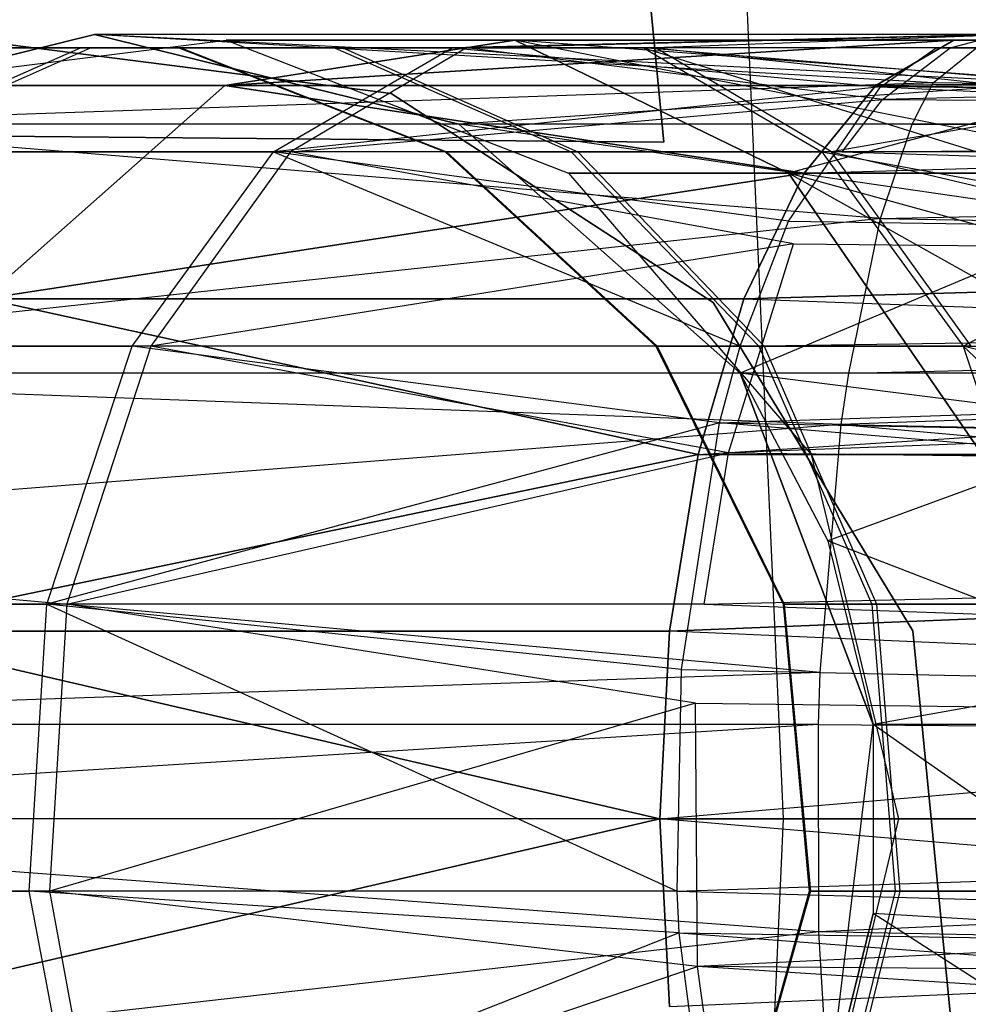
# Model space of a CAD drawing. Extents: x 0.3 to 7.1, y -3.38 to 3.38.
# Tile 430 of 604: x 5.19 to 5.31, y -0.02 to 0.1. Entities that reach past the tile are written whole.
import ezdxf

# ---------------------------------------------------------------- set-up
doc = ezdxf.new("R2010")
doc.units = 0
doc.header["$LTSCALE"] = 2.54
doc.layers.get('0').update_dxf_attribs({"linetype": 'CONTINUOUS'})

# ---------------------------------------------------------------- blocks, each defined once
blk = doc.blocks.new('SINGLES_AVVSTL_STL')
at = {"color": 0}
for p, q in [((5.26893, 0.08628, 54.63894), (5.2565, 0.21538, 54.63894)), ((5.2565, 0.21538, 54.83894), (5.26893, 0.08628, 54.83894)), ((5.2565, 0.21538, 54.83894), (5.26893, 0.08628, 54.83894)), ((5.26893, 0.08628, 54.63894), (5.2565, 0.21538, 54.63894)), ((5.26893, 0.08628, 20.27364), (5.2565, 0.21538, 20.27364)), ((5.2565, 0.21538, 20.47364), (5.26893, 0.08628, 20.47364)), ((5.2565, 0.21538, 20.47364), (5.26893, 0.08628, 20.47364)), ((5.26893, 0.08628, 20.27364), (5.2565, 0.21538, 20.27364)), ((5.28418, 0, 5.1494), (5.27779, 0.14234, 5.1494)), ((5.28418, 0, 5.1494), (5.27779, 0.14234, 5.1494)), ((5.19634, 0.1, 61.75081), (5.14987, 0.08855, 61.75081)), ((5.14987, 0.08855, 61.37825), (5.19634, 0.1, 61.42473)), ((5.14987, 0.08855, 61.37825), (5.19634, 0.1, 61.42473)), ((5.19634, 0.1, 61.75081), (5.14987, 0.08855, 61.75081)), ((5.16683, 0.0935, 20.29165), (5.21313, 0.09927, 20.30231)), ((5.16683, 0.0935, 20.39721), (5.21313, 0.09927, 20.38656)), ((5.16683, 0.0935, 20.29165), (5.21313, 0.09927, 20.30231)), ((5.16683, 0.0935, 20.39721), (5.21313, 0.09927, 20.38656)), ((5.24281, 0.08855, 61.75081), (5.19634, 0.1, 61.75081)), ((5.31878, 0.09382, 61.45933), (5.19634, 0.1, 61.42473)), ((5.19634, 0.1, 61.42473), (5.24281, 0.08855, 61.47119)), ((5.31878, 0.09382, 61.45933), (5.19634, 0.1, 61.42473)), ((5.31082, 0.1, 61.42377), (5.19634, 0.1, 61.42473)), ((5.31082, 0.1, 61.42377), (5.19634, 0.1, 61.42473)), ((5.30326, 0.09382, 61.3901), (5.19634, 0.1, 61.42473)), ((5.30326, 0.09382, 61.3901), (5.19634, 0.1, 61.42473)), ((5.19634, 0.1, 61.42473), (5.24281, 0.08855, 61.47119)), ((5.19634, 0.1, 61.42473), (5.19634, 0.1, 61.75081)), ((5.24281, 0.08855, 61.75081), (5.19634, 0.1, 61.75081)), ((5.19634, 0.1, 61.42473), (5.19634, 0.1, 61.75081)), ((5.21295, 0.0935, 20.1967), (5.3059, 0.09927, 20.15262)), ((5.21295, 0.0935, 20.1967), (5.3059, 0.09927, 20.15262)), ((5.21295, 0.0935, 20.1967), (5.24995, 0.09927, 20.22652)), ((5.3059, 0.09927, 20.53625), (5.21295, 0.0935, 20.49216)), ((5.3059, 0.09927, 20.53625), (5.21295, 0.0935, 20.49216)), ((5.24995, 0.09927, 20.46236), (5.21295, 0.0935, 20.49216)), ((5.21295, 0.0935, 20.1967), (5.24995, 0.09927, 20.22652)), ((5.24995, 0.09927, 20.46236), (5.21295, 0.0935, 20.49216)), ((5.21313, 0.09927, 20.30231), (5.24995, 0.09927, 20.22652)), ((5.21313, 0.09927, 20.30231), (5.24995, 0.09927, 20.22652)), ((5.21313, 0.09927, 20.30231), (5.25675, 0.0823, 20.31234)), ((5.21313, 0.09927, 20.38656), (5.21313, 0.09927, 20.30231)), ((5.21313, 0.09927, 20.38656), (5.21313, 0.09927, 20.30231)), ((5.21313, 0.09927, 20.38656), (5.25675, 0.0823, 20.37653)), ((5.21313, 0.09927, 20.30231), (5.25675, 0.0823, 20.31234)), ((5.24995, 0.09927, 20.46236), (5.21313, 0.09927, 20.38656)), ((5.24995, 0.09927, 20.46236), (5.21313, 0.09927, 20.38656)), ((5.21313, 0.09927, 20.38656), (5.25675, 0.0823, 20.37653)), ((5.24193, 0.0983, 54.56178), (5.31103, 0.1, 54.54008)), ((5.24193, 0.0983, 54.56178), (5.31103, 0.1, 54.54008)), ((5.30991, 0.09996, 54.53752), (5.24193, 0.0983, 54.56178)), ((5.30991, 0.09996, 54.53752), (5.24193, 0.0983, 54.56178)), ((5.31216, 0.09996, 54.54262), (5.24193, 0.0983, 54.56178)), ((5.31216, 0.09996, 54.54262), (5.24193, 0.0983, 54.56178)), ((5.31277, 0.1, 54.91094), (5.24379, 0.0983, 54.89016)), ((5.31277, 0.1, 54.91094), (5.24379, 0.0983, 54.89016)), ((5.24379, 0.0983, 54.89016), (5.31175, 0.09997, 54.91328)), ((5.31379, 0.09997, 54.90861), (5.24379, 0.0983, 54.89016)), ((5.31379, 0.09997, 54.90861), (5.24379, 0.0983, 54.89016)), ((5.24379, 0.0983, 54.89016), (5.31175, 0.09997, 54.91328)), ((5.24995, 0.09927, 20.22652), (5.3059, 0.09927, 20.15262)), ((5.24995, 0.09927, 20.22652), (5.31617, 0.09927, 20.17442)), ((5.24995, 0.09927, 20.22652), (5.3059, 0.09927, 20.15262)), ((5.3059, 0.09927, 20.53625), (5.24995, 0.09927, 20.46236)), ((5.33525, 0.0823, 20.2149), (5.24995, 0.09927, 20.22652)), ((5.24995, 0.09927, 20.22652), (5.2848, 0.0823, 20.25459)), ((5.33525, 0.0823, 20.2149), (5.24995, 0.09927, 20.22652)), ((5.32615, 0.0935, 20.1956), (5.24995, 0.09927, 20.22652)), ((5.32615, 0.0935, 20.1956), (5.24995, 0.09927, 20.22652)), ((5.24995, 0.09927, 20.22652), (5.31617, 0.09927, 20.17442)), ((5.3059, 0.09927, 20.53625), (5.24995, 0.09927, 20.46236)), ((5.31617, 0.09927, 20.51445), (5.24995, 0.09927, 20.46236)), ((5.31617, 0.09927, 20.51445), (5.24995, 0.09927, 20.46236)), ((5.32615, 0.0935, 20.49327), (5.24995, 0.09927, 20.46236)), ((5.32615, 0.0935, 20.49327), (5.24995, 0.09927, 20.46236)), ((5.2848, 0.0823, 20.43428), (5.24995, 0.09927, 20.46236)), ((5.24995, 0.09927, 20.22652), (5.2848, 0.0823, 20.25459)), ((5.2848, 0.0823, 20.43428), (5.24995, 0.09927, 20.46236)), ((5.31379, 0.09997, 54.90861), (5.26786, 0.0983, 54.86239)), ((5.31379, 0.09997, 54.90861), (5.26786, 0.0983, 54.86239)), ((5.28682, 0.0823, 20.11213), (5.86736, 0.09927, 19.8057)), ((5.28682, 0.0823, 20.11213), (5.86736, 0.09927, 19.8057)), ((5.3059, 0.09927, 20.15262), (5.29592, 0.0935, 20.13144)), ((5.29592, 0.0935, 20.55742), (5.3059, 0.09927, 20.53625)), ((5.29592, 0.0935, 20.13144), (5.86736, 0.09927, 19.8057)), ((5.3059, 0.09927, 20.15262), (5.29592, 0.0935, 20.13144)), ((5.29592, 0.0935, 20.13144), (5.86736, 0.09927, 19.8057)), ((5.86736, 0.09927, 20.88316), (5.29592, 0.0935, 20.55742)), ((5.29592, 0.0935, 20.55742), (5.3059, 0.09927, 20.53625)), ((5.86736, 0.09927, 20.88316), (5.29592, 0.0935, 20.55742)), ((5.30326, 0.09382, 61.3901), (5.31082, 0.1, 61.42377)), ((5.30326, 0.09382, 61.3901), (5.31082, 0.1, 61.42377)), ((5.30542, 0.0983, 54.92779), (5.31175, 0.09997, 54.91328)), ((5.30542, 0.0983, 54.92779), (5.31175, 0.09997, 54.91328)), ((5.3059, 0.09927, 20.15262), (5.86736, 0.09927, 19.8057)), ((5.3059, 0.09927, 20.53625), (5.86736, 0.09927, 20.88316)), ((5.3059, 0.09927, 20.15262), (5.86736, 0.09927, 19.8057)), ((5.3059, 0.09927, 20.53625), (5.86736, 0.09927, 20.88316)), ((5.16442, 0.08502, 54.60533), (5.19459, 0.0983, 54.62158)), ((5.16442, 0.08502, 54.60533), (5.19459, 0.0983, 54.62158)), ((5.1659, 0.08502, 54.84768), (5.19586, 0.0983, 54.83106)), ((5.1659, 0.08502, 54.84768), (5.19586, 0.0983, 54.83106)), ((5.17076, 0.0983, 54.69369), (5.19459, 0.0983, 54.62158)), ((5.17076, 0.0983, 54.69369), (5.19459, 0.0983, 54.62158)), ((5.19586, 0.0983, 54.83106), (5.17106, 0.0983, 54.75864)), ((5.19586, 0.0983, 54.83106), (5.17106, 0.0983, 54.75864)), ((5.1856, 0.09867, 61.72336), (5.23416, 0.09247, 61.72336)), ((5.23416, 0.09247, 61.52336), (5.1856, 0.09867, 61.52336)), ((5.23416, 0.09247, 61.52336), (5.1856, 0.09867, 61.52336)), ((5.1856, 0.09867, 61.72336), (5.23416, 0.09247, 61.72336)), ((5.19459, 0.0983, 54.62158), (5.24193, 0.0983, 54.56178)), ((5.19459, 0.0983, 54.62158), (5.24193, 0.0983, 54.56178)), ((5.24379, 0.0983, 54.89016), (5.19586, 0.0983, 54.83106)), ((5.24379, 0.0983, 54.89016), (5.19586, 0.0983, 54.83106)), ((5.20712, 0.0983, 54.69898), (5.24103, 0.08502, 54.70392)), ((5.20712, 0.0983, 54.69898), (5.22694, 0.0983, 54.63901)), ((5.20712, 0.0983, 54.69898), (5.24103, 0.08502, 54.70392)), ((5.20737, 0.0983, 54.75301), (5.20712, 0.0983, 54.69898)), ((5.20737, 0.0983, 54.75301), (5.20712, 0.0983, 54.69898)), ((5.20712, 0.0983, 54.69898), (5.22694, 0.0983, 54.63901)), ((5.20737, 0.0983, 54.75301), (5.24123, 0.08502, 54.74775)), ((5.20737, 0.0983, 54.75301), (5.24123, 0.08502, 54.74775)), ((5.228, 0.0983, 54.81324), (5.20737, 0.0983, 54.75301)), ((5.228, 0.0983, 54.81324), (5.20737, 0.0983, 54.75301)), ((5.21919, 0.08502, 54.53615), (5.24193, 0.0983, 54.56178)), ((5.21919, 0.08502, 54.53615), (5.24193, 0.0983, 54.56178)), ((5.24379, 0.0983, 54.89016), (5.22134, 0.08502, 54.91605)), ((5.24379, 0.0983, 54.89016), (5.22134, 0.08502, 54.91605)), ((5.22694, 0.0983, 54.63901), (5.25711, 0.08502, 54.65527)), ((5.22694, 0.0983, 54.63901), (5.26631, 0.0983, 54.58928)), ((5.22694, 0.0983, 54.63901), (5.25711, 0.08502, 54.65527)), ((5.22694, 0.0983, 54.63901), (5.26631, 0.0983, 54.58928)), ((5.228, 0.0983, 54.81324), (5.25797, 0.08502, 54.79662)), ((5.26786, 0.0983, 54.86239), (5.228, 0.0983, 54.81324)), ((5.228, 0.0983, 54.81324), (5.25797, 0.08502, 54.79662)), ((5.26786, 0.0983, 54.86239), (5.228, 0.0983, 54.81324)), ((5.30362, 0.0983, 54.52325), (5.24193, 0.0983, 54.56178)), ((5.24193, 0.0983, 54.56178), (5.29653, 0.09334, 54.50723)), ((5.30362, 0.0983, 54.52325), (5.24193, 0.0983, 54.56178)), ((5.24193, 0.0983, 54.56178), (5.29653, 0.09334, 54.50723)), ((5.31844, 0.0983, 54.5569), (5.24193, 0.0983, 54.56178)), ((5.31844, 0.0983, 54.5569), (5.24193, 0.0983, 54.56178)), ((5.26786, 0.0983, 54.86239), (5.24379, 0.0983, 54.89016)), ((5.29678, 0.09169, 54.94752), (5.24379, 0.0983, 54.89016)), ((5.29678, 0.09169, 54.94752), (5.24379, 0.0983, 54.89016)), ((5.30542, 0.0983, 54.92779), (5.24379, 0.0983, 54.89016)), ((5.30542, 0.0983, 54.92779), (5.24379, 0.0983, 54.89016)), ((5.26786, 0.0983, 54.86239), (5.24379, 0.0983, 54.89016)), ((5.3255, 0.09334, 54.57294), (5.26631, 0.0983, 54.58928)), ((5.26631, 0.0983, 54.58928), (5.33713, 0.07619, 54.59938)), ((5.3255, 0.09334, 54.57294), (5.26631, 0.0983, 54.58928)), ((5.31844, 0.0983, 54.5569), (5.26631, 0.0983, 54.58928)), ((5.26631, 0.0983, 54.58928), (5.28905, 0.08502, 54.61491)), ((5.26631, 0.0983, 54.58928), (5.33713, 0.07619, 54.59938)), ((5.26631, 0.0983, 54.58928), (5.28905, 0.08502, 54.61491)), ((5.31844, 0.0983, 54.5569), (5.26631, 0.0983, 54.58928)), ((5.26786, 0.0983, 54.86239), (5.32869, 0.09169, 54.87433)), ((5.29031, 0.08502, 54.8365), (5.26786, 0.0983, 54.86239)), ((5.3201, 0.0983, 54.89408), (5.26786, 0.0983, 54.86239)), ((5.3201, 0.0983, 54.89408), (5.26786, 0.0983, 54.86239)), ((5.26786, 0.0983, 54.86239), (5.32869, 0.09169, 54.87433)), ((5.29031, 0.08502, 54.8365), (5.26786, 0.0983, 54.86239)), ((5.29653, 0.09334, 54.50723), (5.84267, 0.09883, 54.19742)), ((5.29653, 0.09334, 54.50723), (5.84267, 0.09883, 54.19742)), ((5.29653, 0.09334, 54.50723), (5.30362, 0.0983, 54.52325)), ((5.29653, 0.09334, 54.50723), (5.30362, 0.0983, 54.52325)), ((5.58727, 0.09883, 55.07672), (5.29678, 0.09169, 54.94752)), ((5.58727, 0.09883, 55.07672), (5.29678, 0.09169, 54.94752)), ((5.29678, 0.09169, 54.94752), (5.30542, 0.0983, 54.92779)), ((5.29678, 0.09169, 54.94752), (5.30542, 0.0983, 54.92779)), ((5.30362, 0.0983, 54.52325), (5.84267, 0.09883, 54.19742)), ((5.30362, 0.0983, 54.52325), (5.84267, 0.09883, 54.19742)), ((5.30542, 0.0983, 54.92779), (5.58727, 0.09883, 55.07672)), ((5.30542, 0.0983, 54.92779), (5.58727, 0.09883, 55.07672)), ((5.30326, 0.09382, 61.3901), (5.14987, 0.08855, 61.37825)), ((5.30326, 0.09382, 61.3901), (5.14987, 0.08855, 61.37825)), ((5.16683, 0.0935, 20.29165), (5.21295, 0.0935, 20.1967)), ((5.16683, 0.0935, 20.29165), (5.21295, 0.0935, 20.1967)), ((5.21295, 0.0935, 20.49216), (5.16683, 0.0935, 20.39721)), ((5.21295, 0.0935, 20.49216), (5.16683, 0.0935, 20.39721)), ((5.18228, 0.06631, 20.17199), (5.21295, 0.0935, 20.1967)), ((5.21295, 0.0935, 20.49216), (5.18228, 0.06631, 20.51688)), ((5.18228, 0.06631, 20.17199), (5.21295, 0.0935, 20.1967)), ((5.21295, 0.0935, 20.49216), (5.18228, 0.06631, 20.51688)), ((5.21295, 0.0935, 20.1967), (5.28682, 0.0823, 20.11213)), ((5.21295, 0.0935, 20.1967), (5.28682, 0.0823, 20.11213)), ((5.21295, 0.0935, 20.1967), (5.29592, 0.0935, 20.13144)), ((5.28682, 0.0823, 20.57673), (5.21295, 0.0935, 20.49216)), ((5.21295, 0.0935, 20.1967), (5.29592, 0.0935, 20.13144)), ((5.29592, 0.0935, 20.55742), (5.21295, 0.0935, 20.49216)), ((5.28682, 0.0823, 20.57673), (5.21295, 0.0935, 20.49216)), ((5.29592, 0.0935, 20.55742), (5.21295, 0.0935, 20.49216)), ((5.29653, 0.09334, 54.50723), (5.21919, 0.08502, 54.53615)), ((5.29653, 0.09334, 54.50723), (5.21919, 0.08502, 54.53615)), ((5.31878, 0.09382, 61.45933), (5.24281, 0.08855, 61.47119)), ((5.31878, 0.09382, 61.45933), (5.24281, 0.08855, 61.47119)), ((5.32615, 0.0935, 20.49327), (5.2848, 0.0823, 20.43428)), ((5.32615, 0.0935, 20.49327), (5.2848, 0.0823, 20.43428)), ((5.2848, 0.07619, 54.48084), (5.29653, 0.09334, 54.50723)), ((5.2848, 0.07619, 54.48084), (5.29653, 0.09334, 54.50723)), ((5.29592, 0.0935, 20.13144), (5.28682, 0.0823, 20.11213)), ((5.28682, 0.0823, 20.57673), (5.29592, 0.0935, 20.55742)), ((5.29592, 0.0935, 20.13144), (5.28682, 0.0823, 20.11213)), ((5.28682, 0.0823, 20.57673), (5.29592, 0.0935, 20.55742)), ((5.29592, 0.0935, 20.55742), (5.83969, 0.0823, 20.91834)), ((5.29592, 0.0935, 20.55742), (5.83969, 0.0823, 20.91834)), ((5.82374, 0.08866, 54.17286), (5.29653, 0.09334, 54.50723)), ((5.29653, 0.09334, 54.50723), (5.80733, 0.06819, 54.15157)), ((5.29653, 0.09334, 54.50723), (5.80733, 0.06819, 54.15157)), ((5.82374, 0.08866, 54.17286), (5.29653, 0.09334, 54.50723)), ((5.30059, 0.08856, 61.37828), (5.30326, 0.09382, 61.3901)), ((5.30059, 0.08856, 61.37828), (5.30326, 0.09382, 61.3901)), ((5.80638, 0.08866, 61.07078), (5.30326, 0.09382, 61.3901)), ((5.80638, 0.08866, 61.07078), (5.30326, 0.09382, 61.3901)), ((5.22134, 0.08502, 54.91605), (5.29678, 0.09169, 54.94752)), ((5.22134, 0.08502, 54.91605), (5.29678, 0.09169, 54.94752)), ((5.23416, 0.09247, 61.72336), (5.27522, 0.06582, 61.72336)), ((5.27522, 0.06582, 61.52336), (5.23416, 0.09247, 61.52336)), ((5.23416, 0.09247, 61.52336), (5.23416, 0.09247, 61.72336)), ((5.23416, 0.09247, 61.52336), (5.23416, 0.09247, 61.72336)), ((5.27522, 0.06582, 61.52336), (5.23416, 0.09247, 61.52336)), ((5.23416, 0.09247, 61.72336), (5.27522, 0.06582, 61.72336)), ((5.32869, 0.09169, 54.87433), (5.29031, 0.08502, 54.8365)), ((5.32869, 0.09169, 54.87433), (5.29031, 0.08502, 54.8365)), ((5.29166, 0.08502, 54.95919), (5.29678, 0.09169, 54.94752)), ((5.29166, 0.08502, 54.95919), (5.29678, 0.09169, 54.94752)), ((5.29678, 0.09169, 54.94752), (5.84645, 0.08866, 55.29501)), ((5.29678, 0.09169, 54.94752), (5.84645, 0.08866, 55.29501)), ((5.30059, 0.08856, 61.37828), (5.14987, 0.08855, 61.37825)), ((5.30059, 0.08856, 61.37828), (5.14987, 0.08855, 61.37825)), ((5.29654, 0.07652, 61.36034), (5.14987, 0.08855, 61.37825)), ((5.29654, 0.07652, 61.36034), (5.14987, 0.08855, 61.37825)), ((5.32143, 0.08856, 61.47117), (5.24281, 0.08855, 61.47119)), ((5.32143, 0.08856, 61.47117), (5.24281, 0.08855, 61.47119)), ((5.27864, 0.05681, 61.75081), (5.24281, 0.08855, 61.75081)), ((5.32544, 0.07653, 61.48909), (5.24281, 0.08855, 61.47119)), ((5.24281, 0.08855, 61.47119), (5.27864, 0.05681, 61.50702)), ((5.32544, 0.07653, 61.48909), (5.24281, 0.08855, 61.47119)), ((5.24281, 0.08855, 61.47119), (5.27864, 0.05681, 61.50702)), ((5.24281, 0.08855, 61.47119), (5.24281, 0.08855, 61.75081)), ((5.27864, 0.05681, 61.75081), (5.24281, 0.08855, 61.75081)), ((5.24281, 0.08855, 61.47119), (5.24281, 0.08855, 61.75081)), ((5.29166, 0.08502, 54.95919), (5.84645, 0.08866, 55.29501)), ((5.29166, 0.08502, 54.95919), (5.84645, 0.08866, 55.29501)), ((5.29654, 0.07652, 61.36034), (5.80638, 0.08866, 61.07078)), ((5.29654, 0.07652, 61.36034), (5.80638, 0.08866, 61.07078)), ((5.29654, 0.07652, 61.36034), (5.30059, 0.08856, 61.37828)), ((5.29654, 0.07652, 61.36034), (5.30059, 0.08856, 61.37828)), ((5.30059, 0.08856, 61.37828), (5.80638, 0.08866, 61.07078)), ((5.30059, 0.08856, 61.37828), (5.80638, 0.08866, 61.07078)), ((5.17379, 0.08711, 54.83894), (5.26893, 0.08628, 54.83894)), ((5.26893, 0.08628, 54.63894), (5.17379, 0.08711, 54.63894)), ((5.26893, 0.08628, 54.63894), (5.17379, 0.08711, 54.63894)), ((5.17379, 0.08711, 54.83894), (5.26893, 0.08628, 54.83894)), ((5.17379, 0.08711, 20.47364), (5.26893, 0.08628, 20.47364)), ((5.26893, 0.08628, 20.27364), (5.17379, 0.08711, 20.27364)), ((5.26893, 0.08628, 20.27364), (5.17379, 0.08711, 20.27364)), ((5.17379, 0.08711, 20.47364), (5.26893, 0.08628, 20.47364)), ((5.26893, 0.08628, 54.83894), (5.26893, 0.08628, 54.63894)), ((5.26893, 0.08628, 54.83894), (5.26893, 0.08628, 54.63894)), ((5.26893, 0.08628, 20.47364), (5.26893, 0.08628, 20.27364)), ((5.26893, 0.08628, 20.47364), (5.26893, 0.08628, 20.27364)), ((5.16442, 0.08502, 54.60533), (5.21919, 0.08502, 54.53615)), ((5.16442, 0.08502, 54.60533), (5.21919, 0.08502, 54.53615)), ((5.22134, 0.08502, 54.91605), (5.1659, 0.08502, 54.84768)), ((5.22134, 0.08502, 54.91605), (5.1659, 0.08502, 54.84768)), ((5.20117, 0.06026, 54.51583), (5.21919, 0.08502, 54.53615)), ((5.20117, 0.06026, 54.51583), (5.21919, 0.08502, 54.53615)), ((5.22134, 0.08502, 54.91605), (5.20355, 0.06026, 54.93658)), ((5.22134, 0.08502, 54.91605), (5.20355, 0.06026, 54.93658)), ((5.21919, 0.08502, 54.53615), (5.27867, 0.06026, 54.46711)), ((5.2848, 0.07619, 54.48084), (5.21919, 0.08502, 54.53615)), ((5.2848, 0.07619, 54.48084), (5.21919, 0.08502, 54.53615)), ((5.21919, 0.08502, 54.53615), (5.27867, 0.06026, 54.46711)), ((5.28545, 0.0733, 54.97326), (5.22134, 0.08502, 54.91605)), ((5.28545, 0.0733, 54.97326), (5.22134, 0.08502, 54.91605)), ((5.29166, 0.08502, 54.95919), (5.22134, 0.08502, 54.91605)), ((5.29166, 0.08502, 54.95919), (5.22134, 0.08502, 54.91605)), ((5.24103, 0.08502, 54.70392), (5.25711, 0.08502, 54.65527)), ((5.24103, 0.08502, 54.70392), (5.2679, 0.06026, 54.70784)), ((5.24103, 0.08502, 54.70392), (5.25711, 0.08502, 54.65527)), ((5.24123, 0.08502, 54.74775), (5.24103, 0.08502, 54.70392)), ((5.24103, 0.08502, 54.70392), (5.2679, 0.06026, 54.70784)), ((5.24123, 0.08502, 54.74775), (5.24103, 0.08502, 54.70392)), ((5.24123, 0.08502, 54.74775), (5.26807, 0.06026, 54.74359)), ((5.25797, 0.08502, 54.79662), (5.24123, 0.08502, 54.74775)), ((5.24123, 0.08502, 54.74775), (5.26807, 0.06026, 54.74359)), ((5.25797, 0.08502, 54.79662), (5.24123, 0.08502, 54.74775)), ((5.25711, 0.08502, 54.65527), (5.28905, 0.08502, 54.61491)), ((5.25711, 0.08502, 54.65527), (5.28102, 0.06026, 54.66815)), ((5.25711, 0.08502, 54.65527), (5.28905, 0.08502, 54.61491)), ((5.25711, 0.08502, 54.65527), (5.28102, 0.06026, 54.66815)), ((5.25797, 0.08502, 54.79662), (5.28172, 0.06026, 54.78345)), ((5.29031, 0.08502, 54.8365), (5.25797, 0.08502, 54.79662)), ((5.25797, 0.08502, 54.79662), (5.28172, 0.06026, 54.78345)), ((5.29031, 0.08502, 54.8365), (5.25797, 0.08502, 54.79662)), ((5.28905, 0.08502, 54.61491), (5.33713, 0.07619, 54.59938)), ((5.28905, 0.08502, 54.61491), (5.33713, 0.07619, 54.59938)), ((5.28905, 0.08502, 54.61491), (5.30707, 0.06026, 54.63523)), ((5.28905, 0.08502, 54.61491), (5.30707, 0.06026, 54.63523)), ((5.29031, 0.08502, 54.8365), (5.33991, 0.0733, 54.84854)), ((5.3081, 0.06026, 54.81598), (5.29031, 0.08502, 54.8365)), ((5.33377, 0.08502, 54.86264), (5.29031, 0.08502, 54.8365)), ((5.33377, 0.08502, 54.86264), (5.29031, 0.08502, 54.8365)), ((5.29031, 0.08502, 54.8365), (5.33991, 0.0733, 54.84854)), ((5.3081, 0.06026, 54.81598), (5.29031, 0.08502, 54.8365)), ((5.29166, 0.08502, 54.95919), (5.82982, 0.06819, 55.31614)), ((5.29166, 0.08502, 54.95919), (5.82982, 0.06819, 55.31614)), ((5.18228, 0.06631, 20.17199), (5.28682, 0.0823, 20.11213)), ((5.18228, 0.06631, 20.17199), (5.28682, 0.0823, 20.11213)), ((5.28682, 0.0823, 20.57673), (5.18228, 0.06631, 20.51688)), ((5.28682, 0.0823, 20.57673), (5.18228, 0.06631, 20.51688)), ((5.25675, 0.0823, 20.31234), (5.2848, 0.0823, 20.25459)), ((5.25675, 0.0823, 20.31234), (5.2848, 0.0823, 20.25459)), ((5.25675, 0.0823, 20.31234), (5.28768, 0.04647, 20.31945)), ((5.25675, 0.0823, 20.37653), (5.25675, 0.0823, 20.31234)), ((5.25675, 0.0823, 20.37653), (5.25675, 0.0823, 20.31234)), ((5.25675, 0.0823, 20.37653), (5.28768, 0.04647, 20.36942)), ((5.25675, 0.0823, 20.31234), (5.28768, 0.04647, 20.31945)), ((5.2848, 0.0823, 20.43428), (5.25675, 0.0823, 20.37653)), ((5.2848, 0.0823, 20.43428), (5.25675, 0.0823, 20.37653)), ((5.25675, 0.0823, 20.37653), (5.28768, 0.04647, 20.36942)), ((5.27329, 0.04647, 20.08342), (5.83969, 0.0823, 19.77053)), ((5.27329, 0.04647, 20.08342), (5.83969, 0.0823, 19.77053)), ((5.28682, 0.0823, 20.11213), (5.27912, 0.06631, 20.09581)), ((5.27912, 0.06631, 20.59306), (5.28682, 0.0823, 20.57673)), ((5.27912, 0.06631, 20.09581), (5.83969, 0.0823, 19.77053)), ((5.27912, 0.06631, 20.09581), (5.83969, 0.0823, 19.77053)), ((5.28682, 0.0823, 20.11213), (5.27912, 0.06631, 20.09581)), ((5.83969, 0.0823, 20.91834), (5.27912, 0.06631, 20.59306)), ((5.27912, 0.06631, 20.59306), (5.28682, 0.0823, 20.57673)), ((5.83969, 0.0823, 20.91834), (5.27912, 0.06631, 20.59306)), ((5.2848, 0.0823, 20.25459), (5.33525, 0.0823, 20.2149)), ((5.30951, 0.04647, 20.27451), (5.2848, 0.0823, 20.25459)), ((5.2848, 0.0823, 20.43428), (5.30951, 0.04647, 20.41436)), ((5.34878, 0.04647, 20.24362), (5.2848, 0.0823, 20.25459)), ((5.30951, 0.04647, 20.27451), (5.2848, 0.0823, 20.25459)), ((5.34878, 0.04647, 20.24362), (5.2848, 0.0823, 20.25459)), ((5.34294, 0.06631, 20.23123), (5.2848, 0.0823, 20.25459)), ((5.34294, 0.06631, 20.23123), (5.2848, 0.0823, 20.25459)), ((5.2848, 0.0823, 20.25459), (5.33525, 0.0823, 20.2149)), ((5.33525, 0.0823, 20.47396), (5.2848, 0.0823, 20.43428)), ((5.33525, 0.0823, 20.47396), (5.2848, 0.0823, 20.43428)), ((5.34294, 0.06631, 20.45764), (5.2848, 0.0823, 20.43428)), ((5.34294, 0.06631, 20.45764), (5.2848, 0.0823, 20.43428)), ((5.2848, 0.0823, 20.43428), (5.30951, 0.04647, 20.41436)), ((5.28682, 0.0823, 20.11213), (5.83969, 0.0823, 19.77053)), ((5.28682, 0.0823, 20.11213), (5.83969, 0.0823, 19.77053)), ((5.28682, 0.0823, 20.57673), (5.83969, 0.0823, 20.91834)), ((5.28682, 0.0823, 20.57673), (5.83969, 0.0823, 20.91834)), ((5.29654, 0.07652, 61.36034), (5.11404, 0.05681, 61.34243)), ((5.29654, 0.07652, 61.36034), (5.11404, 0.05681, 61.34243)), ((5.32544, 0.07653, 61.48909), (5.27864, 0.05681, 61.50702)), ((5.32544, 0.07653, 61.48909), (5.27864, 0.05681, 61.50702)), ((5.27867, 0.06026, 54.46711), (5.2848, 0.07619, 54.48084)), ((5.27867, 0.06026, 54.46711), (5.2848, 0.07619, 54.48084)), ((5.2848, 0.07619, 54.48084), (5.80733, 0.06819, 54.15157)), ((5.2848, 0.07619, 54.48084), (5.80733, 0.06819, 54.15157)), ((5.29248, 0.05683, 61.34244), (5.29654, 0.07652, 61.36034)), ((5.29248, 0.05683, 61.34244), (5.29654, 0.07652, 61.36034)), ((5.29654, 0.07652, 61.36034), (5.79014, 0.06819, 61.04937)), ((5.29654, 0.07652, 61.36034), (5.79014, 0.06819, 61.04937)), ((5.30707, 0.06026, 54.63523), (5.33713, 0.07619, 54.59938)), ((5.30707, 0.06026, 54.63523), (5.33713, 0.07619, 54.59938)), ((5.28545, 0.0733, 54.97326), (5.20355, 0.06026, 54.93658)), ((5.28545, 0.0733, 54.97326), (5.20355, 0.06026, 54.93658)), ((5.27718, 0.04665, 54.99196), (5.28545, 0.0733, 54.97326)), ((5.27718, 0.04665, 54.99196), (5.28545, 0.0733, 54.97326)), ((5.28545, 0.0733, 54.97326), (5.82982, 0.06819, 55.31614)), ((5.28545, 0.0733, 54.97326), (5.82982, 0.06819, 55.31614)), ((5.27601, 0.05047, 54.46114), (5.80733, 0.06819, 54.15157)), ((5.27601, 0.05047, 54.46114), (5.80733, 0.06819, 54.15157)), ((5.82982, 0.06819, 55.31614), (5.27718, 0.04665, 54.99196)), ((5.82982, 0.06819, 55.31614), (5.27718, 0.04665, 54.99196)), ((5.27867, 0.06026, 54.46711), (5.80733, 0.06819, 54.15157)), ((5.27867, 0.06026, 54.46711), (5.80733, 0.06819, 54.15157)), ((5.79014, 0.06819, 61.04937), (5.29153, 0.05026, 61.33827)), ((5.79014, 0.06819, 61.04937), (5.29153, 0.05026, 61.33827)), ((5.29248, 0.05683, 61.34244), (5.79014, 0.06819, 61.04937)), ((5.29248, 0.05683, 61.34244), (5.79014, 0.06819, 61.04937)), ((5.18228, 0.06631, 20.17199), (5.27329, 0.04647, 20.08342)), ((5.18228, 0.06631, 20.17199), (5.27329, 0.04647, 20.08342)), ((5.18228, 0.06631, 20.17199), (5.27912, 0.06631, 20.09581)), ((5.27329, 0.04647, 20.60545), (5.18228, 0.06631, 20.51688)), ((5.18228, 0.06631, 20.17199), (5.27912, 0.06631, 20.09581)), ((5.27912, 0.06631, 20.59306), (5.18228, 0.06631, 20.51688)), ((5.27329, 0.04647, 20.60545), (5.18228, 0.06631, 20.51688)), ((5.27912, 0.06631, 20.59306), (5.18228, 0.06631, 20.51688)), ((5.27912, 0.06631, 20.09581), (5.27329, 0.04647, 20.08342)), ((5.27329, 0.04647, 20.60545), (5.27912, 0.06631, 20.59306)), ((5.27912, 0.06631, 20.09581), (5.27329, 0.04647, 20.08342)), ((5.27329, 0.04647, 20.60545), (5.27912, 0.06631, 20.59306)), ((5.27522, 0.06582, 61.72336), (5.30065, 0.02399, 61.72336)), ((5.30065, 0.02399, 61.52336), (5.27522, 0.06582, 61.52336)), ((5.27522, 0.06582, 61.52336), (5.27522, 0.06582, 61.72336)), ((5.27522, 0.06582, 61.52336), (5.27522, 0.06582, 61.72336)), ((5.30065, 0.02399, 61.52336), (5.27522, 0.06582, 61.52336)), ((5.27522, 0.06582, 61.72336), (5.30065, 0.02399, 61.72336)), ((5.27912, 0.06631, 20.59306), (5.82007, 0.04647, 20.94329)), ((5.27912, 0.06631, 20.59306), (5.82007, 0.04647, 20.94329)), ((5.14052, 0.06026, 54.59245), (5.20117, 0.06026, 54.51583)), ((5.14052, 0.06026, 54.59245), (5.20117, 0.06026, 54.51583)), ((5.20355, 0.06026, 54.93658), (5.14215, 0.06026, 54.86085)), ((5.20355, 0.06026, 54.93658), (5.14215, 0.06026, 54.86085)), ((5.1903, 0.02737, 54.50357), (5.20117, 0.06026, 54.51583)), ((5.1903, 0.02737, 54.50357), (5.20117, 0.06026, 54.51583)), ((5.20355, 0.06026, 54.93658), (5.19282, 0.02737, 54.94895)), ((5.20355, 0.06026, 54.93658), (5.19282, 0.02737, 54.94895)), ((5.27867, 0.06026, 54.46711), (5.20117, 0.06026, 54.51583)), ((5.27867, 0.06026, 54.46711), (5.20117, 0.06026, 54.51583)), ((5.27601, 0.05047, 54.46114), (5.20117, 0.06026, 54.51583)), ((5.27601, 0.05047, 54.46114), (5.20117, 0.06026, 54.51583)), ((5.27718, 0.04665, 54.99196), (5.20355, 0.06026, 54.93658)), ((5.27718, 0.04665, 54.99196), (5.20355, 0.06026, 54.93658)), ((5.2679, 0.06026, 54.70784), (5.28102, 0.06026, 54.66815)), ((5.2679, 0.06026, 54.70784), (5.28411, 0.02737, 54.7102)), ((5.2679, 0.06026, 54.70784), (5.28102, 0.06026, 54.66815)), ((5.26807, 0.06026, 54.74359), (5.2679, 0.06026, 54.70784)), ((5.2679, 0.06026, 54.70784), (5.28411, 0.02737, 54.7102)), ((5.26807, 0.06026, 54.74359), (5.2679, 0.06026, 54.70784)), ((5.26807, 0.06026, 54.74359), (5.28425, 0.02737, 54.74108)), ((5.28172, 0.06026, 54.78345), (5.26807, 0.06026, 54.74359)), ((5.26807, 0.06026, 54.74359), (5.28425, 0.02737, 54.74108)), ((5.28172, 0.06026, 54.78345), (5.26807, 0.06026, 54.74359)), ((5.27601, 0.05047, 54.46114), (5.27867, 0.06026, 54.46711)), ((5.27601, 0.05047, 54.46114), (5.27867, 0.06026, 54.46711)), ((5.28102, 0.06026, 54.66815), (5.30707, 0.06026, 54.63523)), ((5.28102, 0.06026, 54.66815), (5.29544, 0.02737, 54.67592)), ((5.28102, 0.06026, 54.66815), (5.30707, 0.06026, 54.63523)), ((5.28102, 0.06026, 54.66815), (5.29544, 0.02737, 54.67592)), ((5.28172, 0.06026, 54.78345), (5.29604, 0.02737, 54.7755)), ((5.3081, 0.06026, 54.81598), (5.28172, 0.06026, 54.78345)), ((5.28172, 0.06026, 54.78345), (5.29604, 0.02737, 54.7755)), ((5.3081, 0.06026, 54.81598), (5.28172, 0.06026, 54.78345)), ((5.30707, 0.06026, 54.63523), (5.34319, 0.06026, 54.61314)), ((5.34582, 0.05046, 54.61912), (5.30707, 0.06026, 54.63523)), ((5.30707, 0.06026, 54.63523), (5.34319, 0.06026, 54.61314)), ((5.35059, 0.01906, 54.62996), (5.30707, 0.06026, 54.63523)), ((5.30707, 0.06026, 54.63523), (5.31794, 0.02737, 54.64749)), ((5.35059, 0.01906, 54.62996), (5.30707, 0.06026, 54.63523)), ((5.34582, 0.05046, 54.61912), (5.30707, 0.06026, 54.63523)), ((5.30707, 0.06026, 54.63523), (5.31794, 0.02737, 54.64749)), ((5.29248, 0.05683, 61.34244), (5.11404, 0.05681, 61.34243)), ((5.29248, 0.05683, 61.34244), (5.11404, 0.05681, 61.34243)), ((5.29153, 0.05026, 61.33827), (5.11404, 0.05681, 61.34243)), ((5.29153, 0.05026, 61.33827), (5.11404, 0.05681, 61.34243)), ((5.32945, 0.05683, 61.50701), (5.27864, 0.05681, 61.50702)), ((5.32945, 0.05683, 61.50701), (5.27864, 0.05681, 61.50702)), ((5.29561, 0.01205, 61.75081), (5.27864, 0.05681, 61.75081)), ((5.33038, 0.05029, 61.51116), (5.27864, 0.05681, 61.50702)), ((5.27864, 0.05681, 61.50702), (5.28984, 0.03546, 61.51823)), ((5.33038, 0.05029, 61.51116), (5.27864, 0.05681, 61.50702)), ((5.27864, 0.05681, 61.50702), (5.28984, 0.03546, 61.51823)), ((5.27864, 0.05681, 61.50702), (5.27864, 0.05681, 61.75081)), ((5.27864, 0.05681, 61.75081), (5.28984, 0.03546, 61.51823)), ((5.27864, 0.05681, 61.50702), (5.27864, 0.05681, 61.75081)), ((5.27864, 0.05681, 61.75081), (5.28984, 0.03546, 61.51823)), ((5.27864, 0.05681, 61.75081), (5.29561, 0.01205, 61.52399)), ((5.27864, 0.05681, 61.75081), (5.29561, 0.01205, 61.52399)), ((5.29561, 0.01205, 61.75081), (5.27864, 0.05681, 61.75081)), ((5.29153, 0.05026, 61.33827), (5.29248, 0.05683, 61.34244)), ((5.29153, 0.05026, 61.33827), (5.29248, 0.05683, 61.34244)), ((5.29153, 0.05026, 61.33827), (5.10284, 0.03546, 61.33122)), ((5.29153, 0.05026, 61.33827), (5.10284, 0.03546, 61.33122)), ((5.27601, 0.05047, 54.46114), (5.1903, 0.02737, 54.50357)), ((5.27601, 0.05047, 54.46114), (5.1903, 0.02737, 54.50357)), ((5.27117, 0.01905, 54.45034), (5.27601, 0.05047, 54.46114)), ((5.27117, 0.01905, 54.45034), (5.27601, 0.05047, 54.46114)), ((5.27601, 0.05047, 54.46114), (5.79612, 0.04034, 54.13703)), ((5.79113, 0.00788, 54.13054), (5.27601, 0.05047, 54.46114)), ((5.27601, 0.05047, 54.46114), (5.79612, 0.04034, 54.13703)), ((5.79113, 0.00788, 54.13054), (5.27601, 0.05047, 54.46114)), ((5.28885, 0.01866, 61.32648), (5.29153, 0.05026, 61.33827)), ((5.28885, 0.01866, 61.32648), (5.29153, 0.05026, 61.33827)), ((5.33038, 0.05029, 61.51116), (5.28984, 0.03546, 61.51823)), ((5.33038, 0.05029, 61.51116), (5.28984, 0.03546, 61.51823)), ((5.29153, 0.05026, 61.33827), (5.77409, 0.00788, 61.02822)), ((5.29153, 0.05026, 61.33827), (5.77409, 0.00788, 61.02822)), ((5.29153, 0.05026, 61.33827), (5.77904, 0.04034, 61.03475)), ((5.29153, 0.05026, 61.33827), (5.77904, 0.04034, 61.03475)), ((5.16495, 0.02393, 20.15803), (5.27329, 0.04647, 20.08342)), ((5.16495, 0.02393, 20.15803), (5.27329, 0.04647, 20.08342)), ((5.27329, 0.04647, 20.60545), (5.16495, 0.02393, 20.53083)), ((5.27329, 0.04647, 20.60545), (5.16495, 0.02393, 20.53083)), ((5.19282, 0.02737, 54.94895), (5.27718, 0.04665, 54.99196)), ((5.19282, 0.02737, 54.94895), (5.27718, 0.04665, 54.99196)), ((5.2684, 0, 20.07306), (5.82007, 0.04647, 19.74558)), ((5.2684, 0, 20.07306), (5.82007, 0.04647, 19.74558)), ((5.27329, 0.04647, 20.08342), (5.26964, 0.02393, 20.07569)), ((5.26964, 0.02393, 20.61318), (5.27329, 0.04647, 20.60545)), ((5.26964, 0.02393, 20.07569), (5.82007, 0.04647, 19.74558)), ((5.26964, 0.02393, 20.07569), (5.82007, 0.04647, 19.74558)), ((5.27329, 0.04647, 20.08342), (5.26964, 0.02393, 20.07569)), ((5.82007, 0.04647, 20.94329), (5.26964, 0.02393, 20.61318)), ((5.26964, 0.02393, 20.61318), (5.27329, 0.04647, 20.60545)), ((5.82007, 0.04647, 20.94329), (5.26964, 0.02393, 20.61318)), ((5.27329, 0.04647, 20.08342), (5.82007, 0.04647, 19.74558)), ((5.27329, 0.04647, 20.08342), (5.82007, 0.04647, 19.74558)), ((5.27329, 0.04647, 20.60545), (5.82007, 0.04647, 20.94329)), ((5.27329, 0.04647, 20.60545), (5.82007, 0.04647, 20.94329)), ((5.27405, 0.02737, 54.99902), (5.27718, 0.04665, 54.99196)), ((5.27405, 0.02737, 54.99902), (5.27718, 0.04665, 54.99196)), ((5.27718, 0.04665, 54.99196), (5.81847, 0.04034, 55.33057)), ((5.27718, 0.04665, 54.99196), (5.81847, 0.04034, 55.33057)), ((5.28768, 0.04647, 20.31945), (5.30951, 0.04647, 20.27451)), ((5.28768, 0.04647, 20.36942), (5.28768, 0.04647, 20.31945)), ((5.30951, 0.04647, 20.41436), (5.28768, 0.04647, 20.36942)), ((5.28768, 0.04647, 20.31945), (5.30951, 0.04647, 20.27451)), ((5.28768, 0.04647, 20.31945), (5.29884, 0, 20.32202)), ((5.28768, 0.04647, 20.36942), (5.28768, 0.04647, 20.31945)), ((5.28768, 0.04647, 20.36942), (5.29884, 0, 20.36685)), ((5.28768, 0.04647, 20.31945), (5.29884, 0, 20.32202)), ((5.30951, 0.04647, 20.41436), (5.28768, 0.04647, 20.36942)), ((5.28768, 0.04647, 20.36942), (5.29884, 0, 20.36685)), ((5.27405, 0.02737, 54.99902), (5.81847, 0.04034, 55.33057)), ((5.27405, 0.02737, 54.99902), (5.81847, 0.04034, 55.33057)), ((5.28885, 0.01866, 61.32648), (5.10284, 0.03546, 61.33122)), ((5.28885, 0.01866, 61.32648), (5.10284, 0.03546, 61.33122)), ((5.33302, 0.01871, 61.52296), (5.28984, 0.03546, 61.51823)), ((5.28984, 0.03546, 61.51823), (5.29561, 0.01205, 61.52399)), ((5.33302, 0.01871, 61.52296), (5.28984, 0.03546, 61.51823)), ((5.28984, 0.03546, 61.51823), (5.29561, 0.01205, 61.52399)), ((5.1261, 0.02737, 54.58468), (5.1903, 0.02737, 54.50357)), ((5.1261, 0.02737, 54.58468), (5.1903, 0.02737, 54.50357)), ((5.19282, 0.02737, 54.94895), (5.12782, 0.02737, 54.86879)), ((5.19282, 0.02737, 54.94895), (5.12782, 0.02737, 54.86879)), ((5.18805, -0.00923, 54.50104), (5.1903, 0.02737, 54.50357)), ((5.18805, -0.00923, 54.50104), (5.1903, 0.02737, 54.50357)), ((5.1903, 0.02737, 54.50357), (5.2706, -0.00923, 54.44905)), ((5.27117, 0.01905, 54.45034), (5.1903, 0.02737, 54.50357)), ((5.27117, 0.01905, 54.45034), (5.1903, 0.02737, 54.50357)), ((5.1903, 0.02737, 54.50357), (5.2706, -0.00923, 54.44905)), ((5.19282, 0.02737, 54.94895), (5.1906, -0.00923, 54.95151)), ((5.19282, 0.02737, 54.94895), (5.1906, -0.00923, 54.95151)), ((5.27295, 0.01474, 55.00151), (5.19282, 0.02737, 54.94895)), ((5.27295, 0.01474, 55.00151), (5.19282, 0.02737, 54.94895)), ((5.27405, 0.02737, 54.99902), (5.19282, 0.02737, 54.94895)), ((5.27405, 0.02737, 54.99902), (5.19282, 0.02737, 54.94895)), ((5.27405, 0.02737, 54.99902), (5.81341, 0.00788, 55.337)), ((5.27405, 0.02737, 54.99902), (5.81341, 0.00788, 55.337)), ((5.28411, 0.02737, 54.7102), (5.29544, 0.02737, 54.67592)), ((5.28411, 0.02737, 54.7102), (5.28746, -0.00923, 54.71069)), ((5.28411, 0.02737, 54.7102), (5.29544, 0.02737, 54.67592)), ((5.28425, 0.02737, 54.74108), (5.28411, 0.02737, 54.7102)), ((5.28411, 0.02737, 54.7102), (5.28746, -0.00923, 54.71069)), ((5.28425, 0.02737, 54.74108), (5.28411, 0.02737, 54.7102)), ((5.28425, 0.02737, 54.74108), (5.2876, -0.00923, 54.74056)), ((5.29604, 0.02737, 54.7755), (5.28425, 0.02737, 54.74108)), ((5.28425, 0.02737, 54.74108), (5.2876, -0.00923, 54.74056)), ((5.29604, 0.02737, 54.7755), (5.28425, 0.02737, 54.74108)), ((5.29544, 0.02737, 54.67592), (5.31794, 0.02737, 54.64749)), ((5.29544, 0.02737, 54.67592), (5.29842, -0.00923, 54.67753)), ((5.29544, 0.02737, 54.67592), (5.31794, 0.02737, 54.64749)), ((5.29544, 0.02737, 54.67592), (5.29842, -0.00923, 54.67753)), ((5.29604, 0.02737, 54.7755), (5.29901, -0.00923, 54.77386)), ((5.31883, 0.02737, 54.8036), (5.29604, 0.02737, 54.7755)), ((5.29604, 0.02737, 54.7755), (5.29901, -0.00923, 54.77386)), ((5.31883, 0.02737, 54.8036), (5.29604, 0.02737, 54.7755)), ((5.16495, 0.02393, 20.15803), (5.2684, 0, 20.07306)), ((5.16495, 0.02393, 20.15803), (5.2684, 0, 20.07306)), ((5.16495, 0.02393, 20.15803), (5.26964, 0.02393, 20.07569)), ((5.2684, 0, 20.61581), (5.16495, 0.02393, 20.53083)), ((5.16495, 0.02393, 20.15803), (5.26964, 0.02393, 20.07569)), ((5.26964, 0.02393, 20.61318), (5.16495, 0.02393, 20.53083)), ((5.2684, 0, 20.61581), (5.16495, 0.02393, 20.53083)), ((5.26964, 0.02393, 20.61318), (5.16495, 0.02393, 20.53083)), ((5.26964, 0.02393, 20.07569), (5.2684, 0, 20.07306)), ((5.2684, 0, 20.61581), (5.26964, 0.02393, 20.61318)), ((5.26964, 0.02393, 20.07569), (5.2684, 0, 20.07306)), ((5.2684, 0, 20.61581), (5.26964, 0.02393, 20.61318)), ((5.81299, 0, 20.95229), (5.26964, 0.02393, 20.61318)), ((5.81299, 0, 20.95229), (5.26964, 0.02393, 20.61318)), ((5.30065, 0.02399, 61.72336), (5.30542, -0.02474, 61.72336)), ((5.30542, -0.02474, 61.52336), (5.30065, 0.02399, 61.52336)), ((5.30065, 0.02399, 61.52336), (5.30065, 0.02399, 61.72336)), ((5.30065, 0.02399, 61.52336), (5.30065, 0.02399, 61.72336)), ((5.30542, -0.02474, 61.52336), (5.30065, 0.02399, 61.52336)), ((5.30065, 0.02399, 61.72336), (5.30542, -0.02474, 61.72336)), ((5.2706, -0.00923, 54.44905), (5.27117, 0.01905, 54.45034)), ((5.2706, -0.00923, 54.44905), (5.27117, 0.01905, 54.45034)), ((5.27117, 0.01905, 54.45034), (5.79113, 0.00788, 54.13054)), ((5.27117, 0.01905, 54.45034), (5.79113, 0.00788, 54.13054)), ((5.28885, 0.01866, 61.32648), (5.09707, 0.01205, 61.32545)), ((5.28885, 0.01866, 61.32648), (5.09707, 0.01205, 61.32545)), ((5.28862, 0.01205, 61.32545), (5.28885, 0.01866, 61.32648)), ((5.28862, 0.01205, 61.32545), (5.28885, 0.01866, 61.32648)), ((5.28885, 0.01866, 61.32648), (5.77409, 0.00788, 61.02822)), ((5.28885, 0.01866, 61.32648), (5.77409, 0.00788, 61.02822)), ((5.33302, 0.01871, 61.52296), (5.29561, 0.01205, 61.52399)), ((5.33302, 0.01871, 61.52296), (5.29561, 0.01205, 61.52399)), ((5.27295, 0.01474, 55.00151), (5.1906, -0.00923, 54.95151)), ((5.27295, 0.01474, 55.00151), (5.1906, -0.00923, 54.95151)), ((5.27323, -0.01882, 55.00088), (5.27295, 0.01474, 55.00151)), ((5.27295, 0.01474, 55.00151), (5.81341, 0.00788, 55.337)), ((5.27295, 0.01474, 55.00151), (5.81341, 0.00788, 55.337)), ((5.27323, -0.01882, 55.00088), (5.27295, 0.01474, 55.00151)), ((5.28862, 0.01205, 61.32545), (5.09634, 0, 61.32472)), ((5.28862, 0.01205, 61.32545), (5.09634, 0, 61.32472)), ((5.28862, 0.01205, 61.32545), (5.09707, 0.01205, 61.32545)), ((5.28862, 0.01205, 61.32545), (5.09707, 0.01205, 61.32545)), ((5.28862, 0.01205, 61.32545), (5.77409, 0.00788, 61.02822)), ((5.28869, -0.01442, 61.32577), (5.28862, 0.01205, 61.32545)), ((5.28862, 0.01205, 61.32545), (5.77409, 0.00788, 61.02822)), ((5.28869, -0.01442, 61.32577), (5.28862, 0.01205, 61.32545)), ((5.28984, -0.03546, 61.75081), (5.29561, 0.01205, 61.75081)), ((5.28984, -0.03546, 61.75081), (5.29561, 0.01205, 61.75081)), ((5.33319, -0.01438, 61.52368), (5.29561, 0.01205, 61.52399)), ((5.29561, 0.01205, 61.52399), (5.29561, -0.01205, 61.52399)), ((5.33326, 0.01205, 61.52399), (5.29561, 0.01205, 61.52399)), ((5.33319, -0.01438, 61.52368), (5.29561, 0.01205, 61.52399)), ((5.33326, 0.01205, 61.52399), (5.29561, 0.01205, 61.52399)), ((5.29561, 0.01205, 61.75081), (5.29561, 0.01205, 61.52399)), ((5.29561, 0.01205, 61.75081), (5.29561, 0.01205, 61.52399)), ((5.29561, 0.01205, 61.75081), (5.29561, -0.01205, 61.52399)), ((5.29561, 0.01205, 61.52399), (5.29561, -0.01205, 61.52399)), ((5.29561, 0.01205, 61.75081), (5.29561, -0.01205, 61.52399)), ((5.2706, -0.00923, 54.44905), (5.79113, 0.00788, 54.13054)), ((5.2706, -0.00923, 54.44905), (5.79113, 0.00788, 54.13054)), ((5.81341, 0.00788, 55.337), (5.27323, -0.01882, 55.00088)), ((5.81341, 0.00788, 55.337), (5.27323, -0.01882, 55.00088)), ((5.77409, 0.00788, 61.02822), (5.28869, -0.01442, 61.32577)), ((5.77409, 0.00788, 61.02822), (5.28869, -0.01442, 61.32577)), ((5.28418, 0, 5.1494), (5.11427, 0, 5.30457)), ((5.28418, 0, 5.1494), (5.11427, 0, 5.30457)), ((5.27779, -0.14234, 5.1494), (5.28418, 0, 5.1494)), ((5.27779, -0.14234, 5.1494), (5.28418, 0, 5.1494)), ((5.44091, 0, 4.98093), (5.28418, 0, 5.1494)), ((5.44091, 0, 4.98093), (5.28418, 0, 5.1494)), ((5.29884, 0, 20.32202), (5.28768, -0.04647, 20.31945)), ((5.29884, 0, 20.36685), (5.28768, -0.04647, 20.36942)), ((5.29884, 0, 20.32202), (5.28768, -0.04647, 20.31945)), ((5.29884, 0, 20.36685), (5.28768, -0.04647, 20.36942)), ((5.31843, 0, 20.28169), (5.29884, 0, 20.32202)), ((5.29884, 0, 20.32202), (5.29884, 0, 20.36685)), ((5.29884, 0, 20.36685), (5.31843, 0, 20.40718)), ((5.31843, 0, 20.28169), (5.29884, 0, 20.32202)), ((5.29884, 0, 20.32202), (5.29884, 0, 20.36685)), ((5.29884, 0, 20.36685), (5.31843, 0, 20.40718)), ((5.28869, -0.01442, 61.32577), (5.09634, 0, 61.32472)), ((5.28869, -0.01442, 61.32577), (5.09634, 0, 61.32472)), ((5.16495, -0.02393, 20.15803), (5.2684, 0, 20.07306)), ((5.16495, -0.02393, 20.15803), (5.2684, 0, 20.07306)), ((5.2684, 0, 20.61581), (5.16495, -0.02393, 20.53083)), ((5.2684, 0, 20.61581), (5.16495, -0.02393, 20.53083)), ((5.2684, 0, 20.07306), (5.26964, -0.02393, 20.07569)), ((5.26964, -0.02393, 20.61318), (5.2684, 0, 20.61581)), ((5.81299, 0, 19.73658), (5.2684, 0, 20.07306)), ((5.2684, 0, 20.07306), (5.26964, -0.02393, 20.07569)), ((5.81299, 0, 19.73658), (5.2684, 0, 20.07306)), ((5.2684, 0, 20.61581), (5.81299, 0, 20.95229)), ((5.26964, -0.02393, 20.61318), (5.2684, 0, 20.61581)), ((5.82007, -0.04647, 20.94329), (5.2684, 0, 20.61581)), ((5.82007, -0.04647, 20.94329), (5.2684, 0, 20.61581)), ((5.2684, 0, 20.61581), (5.81299, 0, 20.95229)), ((5.26964, -0.02393, 20.07569), (5.81299, 0, 19.73658)), ((5.26964, -0.02393, 20.07569), (5.81299, 0, 19.73658)), ((5.12311, -0.00923, 54.58307), (5.18805, -0.00923, 54.50104)), ((5.12311, -0.00923, 54.58307), (5.18805, -0.00923, 54.50104)), ((5.1906, -0.00923, 54.95151), (5.12486, -0.00923, 54.87044)), ((5.1906, -0.00923, 54.95151), (5.12486, -0.00923, 54.87044)), ((5.2706, -0.00923, 54.44905), (5.18805, -0.00923, 54.50104)), ((5.2706, -0.00923, 54.44905), (5.18805, -0.00923, 54.50104)), ((5.27086, -0.01451, 54.44963), (5.18805, -0.00923, 54.50104)), ((5.27086, -0.01451, 54.44963), (5.18805, -0.00923, 54.50104)), ((5.19472, -0.04457, 54.50856), (5.18805, -0.00923, 54.50104)), ((5.19472, -0.04457, 54.50856), (5.18805, -0.00923, 54.50104)), ((5.27323, -0.01882, 55.00088), (5.1906, -0.00923, 54.95151)), ((5.1906, -0.00923, 54.95151), (5.19719, -0.04457, 54.94391)), ((5.27323, -0.01882, 55.00088), (5.1906, -0.00923, 54.95151)), ((5.1906, -0.00923, 54.95151), (5.19719, -0.04457, 54.94391)), ((5.27086, -0.01451, 54.44963), (5.2706, -0.00923, 54.44905)), ((5.2706, -0.00923, 54.44905), (5.79262, -0.02335, 54.13249)), ((5.2706, -0.00923, 54.44905), (5.79262, -0.02335, 54.13249)), ((5.27086, -0.01451, 54.44963), (5.2706, -0.00923, 54.44905)), ((5.28746, -0.00923, 54.71069), (5.27751, -0.04457, 54.70923)), ((5.28746, -0.00923, 54.71069), (5.27751, -0.04457, 54.70923)), ((5.2876, -0.00923, 54.74056), (5.27766, -0.04457, 54.7421)), ((5.2876, -0.00923, 54.74056), (5.27766, -0.04457, 54.7421)), ((5.28746, -0.00923, 54.71069), (5.29842, -0.00923, 54.67753)), ((5.28746, -0.00923, 54.71069), (5.29842, -0.00923, 54.67753)), ((5.2876, -0.00923, 54.74056), (5.28746, -0.00923, 54.71069)), ((5.2876, -0.00923, 54.74056), (5.28746, -0.00923, 54.71069)), ((5.29901, -0.00923, 54.77386), (5.2876, -0.00923, 54.74056)), ((5.29901, -0.00923, 54.77386), (5.2876, -0.00923, 54.74056)), ((5.29842, -0.00923, 54.67753), (5.28957, -0.04457, 54.67275)), ((5.29842, -0.00923, 54.67753), (5.28957, -0.04457, 54.67275)), ((5.29901, -0.00923, 54.77386), (5.29021, -0.04457, 54.77874)), ((5.29901, -0.00923, 54.77386), (5.29021, -0.04457, 54.77874)), ((5.29842, -0.00923, 54.67753), (5.32019, -0.00923, 54.65002)), ((5.29842, -0.00923, 54.67753), (5.32019, -0.00923, 54.65002)), ((5.32105, -0.00923, 54.80104), (5.29901, -0.00923, 54.77386)), ((5.32105, -0.00923, 54.80104), (5.29901, -0.00923, 54.77386)), ((5.29561, -0.01205, 61.52399), (5.28984, -0.03546, 61.51823)), ((5.28984, -0.03546, 61.75081), (5.29561, -0.01205, 61.52399)), ((5.28984, -0.03546, 61.75081), (5.29561, -0.01205, 61.52399)), ((5.29561, -0.01205, 61.52399), (5.28984, -0.03546, 61.51823)), ((5.33196, -0.03548, 61.51822), (5.29561, -0.01205, 61.52399)), ((5.33196, -0.03548, 61.51822), (5.29561, -0.01205, 61.52399)), ((5.33319, -0.01438, 61.52368), (5.29561, -0.01205, 61.52399)), ((5.33319, -0.01438, 61.52368), (5.29561, -0.01205, 61.52399)), ((5.28869, -0.01442, 61.32577), (5.10284, -0.03546, 61.33122)), ((5.28869, -0.01442, 61.32577), (5.10284, -0.03546, 61.33122)), ((5.27086, -0.01451, 54.44963), (5.19472, -0.04457, 54.50856)), ((5.27086, -0.01451, 54.44963), (5.19472, -0.04457, 54.50856)), ((5.2751, -0.04644, 54.45911), (5.27086, -0.01451, 54.44963)), ((5.27086, -0.01451, 54.44963), (5.80074, -0.05436, 54.14302)), ((5.27086, -0.01451, 54.44963), (5.80074, -0.05436, 54.14302)), ((5.27086, -0.01451, 54.44963), (5.79262, -0.02335, 54.13249)), ((5.27086, -0.01451, 54.44963), (5.79262, -0.02335, 54.13249)), ((5.2751, -0.04644, 54.45911), (5.27086, -0.01451, 54.44963)), ((5.77557, -0.02335, 61.03018), (5.28869, -0.01442, 61.32577)), ((5.77557, -0.02335, 61.03018), (5.28869, -0.01442, 61.32577)), ((5.28993, -0.03548, 61.33123), (5.28869, -0.01442, 61.32577)), ((5.28993, -0.03548, 61.33123), (5.28869, -0.01442, 61.32577)), ((5.19719, -0.04457, 54.94391), (5.27323, -0.01882, 55.00088)), ((5.19719, -0.04457, 54.94391), (5.27323, -0.01882, 55.00088)), ((5.27675, -0.04457, 54.99293), (5.27323, -0.01882, 55.00088)), ((5.82315, -0.05436, 55.32462), (5.27323, -0.01882, 55.00088)), ((5.27675, -0.04457, 54.99293), (5.27323, -0.01882, 55.00088)), ((5.82315, -0.05436, 55.32462), (5.27323, -0.01882, 55.00088)), ((5.81493, -0.02335, 55.33508), (5.27323, -0.01882, 55.00088)), ((5.81493, -0.02335, 55.33508), (5.27323, -0.01882, 55.00088))]:
    blk.add_line(p, q, dxfattribs=at)

msp = doc.modelspace()

# ---------------------------------------------------------------- block references
at = {"color": 0}
msp.add_blockref('SINGLES_AVVSTL_STL', (0, 0), dxfattribs=at)

doc.saveas('drawing.dxf')
